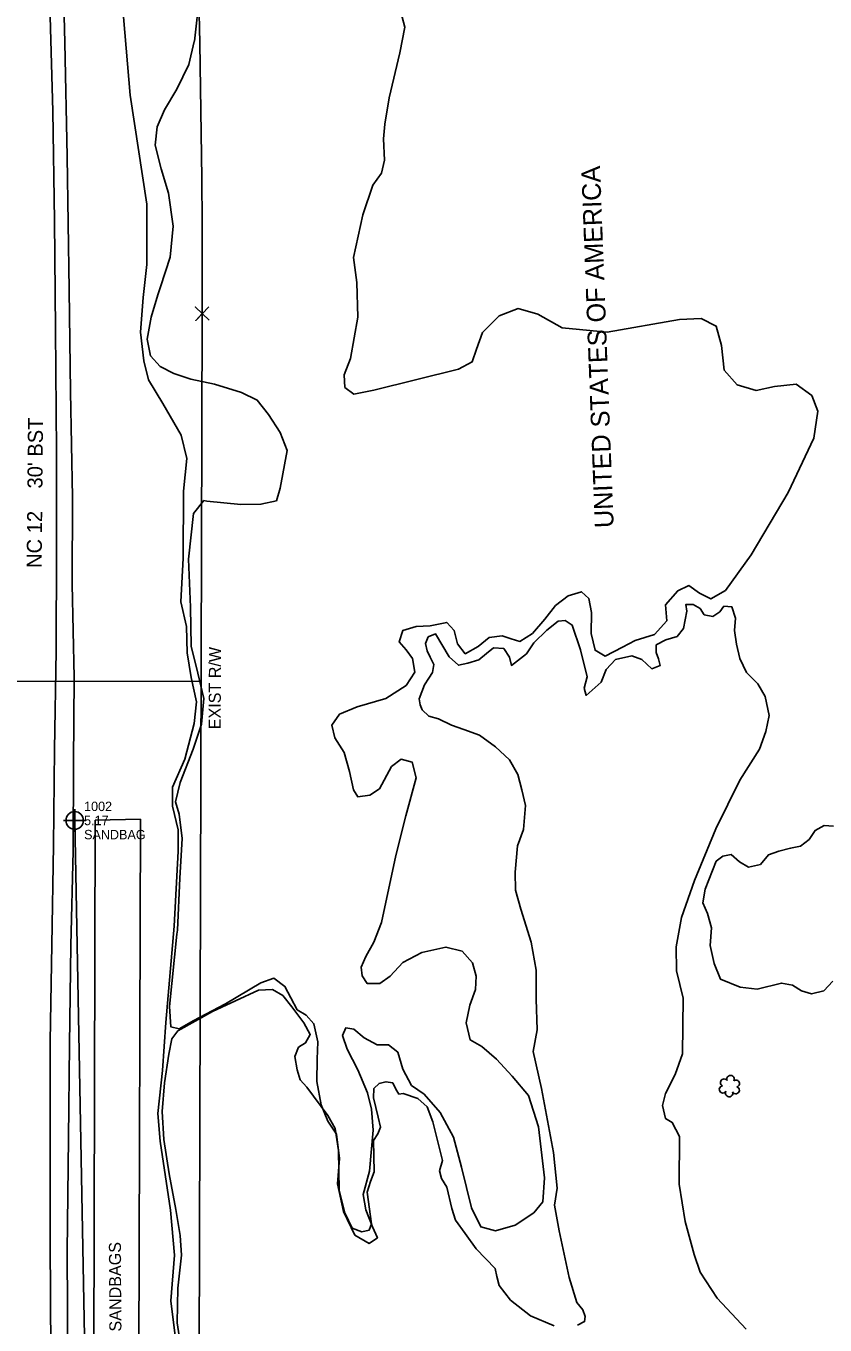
# Model space of a CAD drawing. Extents: x 3040896 to 3051146, y 687568 to 732976.
# Drawn here: x 3043873.4 to 3044085.7, y 723054.7 to 723399.7 of the extents above; entities that cross this region are included whole.
import ezdxf

# ---------------------------------------------------------------- set-up
doc = ezdxf.new("R2010")
doc.units = 0
for name, color, linetype in [('Exist Hydro Stream or Body of Water', 7, 'Continuous'), ('Exist Other Culture Area Outline', 7, 'Continuous'), ('Exist Other Culture Area Outline Cogo Point CELL', 7, 'Continuous'), ('Exist Other Culture Area Outline Text', 7, 'Continuous'), ('Exist Property Corner CELL', 7, 'Continuous'), ('Exist Property Owner Text', 7, 'Continuous'), ('Exist Right of Way Line', 7, 'Continuous'), ('Exist Right of Way Line Text', 7, 'Continuous'), ('Exist Right of Way Width CELL', 7, 'Continuous'), ('Exist Roads EOP', 7, 'Continuous'), ('Exist Roads EOP Text', 7, 'Continuous'), ('Exist Roads EOT', 7, 'Continuous'), ('Exist Vegetation Hedge Row', 7, 'Continuous'), ('Exist Vegetation Shrub CELL', 7, 'Continuous'), ('Scratch_Level_0', 7, 'Continuous')]:
    doc.layers.add(name, color=color, linetype=linetype)

# ---------------------------------------------------------------- blocks, each defined once
blk = doc.blocks.new('EXIST OTHER CULTURE AREA OUTLINE COGO POINT')
at = {"layer": 'Exist Other Culture Area Outline Cogo Point CELL'}
blk.add_lwpolyline([(0, 0.06), (0, -0.06), (0, 0), (0.06, 0), (-0.06, 0)], dxfattribs=at)
blk.add_circle((0, 0), 0.0469, dxfattribs=at)

msp = doc.modelspace()

# ---------------------------------------------------------------- linework, layer by layer
at = {"layer": 'Exist Hydro Stream or Body of Water'}
for points in [[(3044064.72, 723053.64), (3044057.04, 723061.88), (3044052.51, 723068.78), (3044050.95, 723073.43), (3044048.51, 723082.2), (3044046.96, 723092.12), (3044047.06, 723104.73), (3044045.1, 723108.51), (3044043.32, 723109.53), (3044042.53, 723112.99), (3044043.27, 723116.22), (3044045.88, 723121.25), (3044047.83, 723126.73), (3044047.99, 723141.54), (3044046.26, 723148.8), (3044046.14, 723155.15), (3044047.6, 723162.93), (3044051.04, 723172.71), (3044056.67, 723186.44), (3044063.05, 723199.43), (3044068.26, 723207.64), (3044069.99, 723212.33), (3044070.82, 723216.54), (3044069.83, 723221.59), (3044067.83, 723225.01), (3044064.86, 723228), (3044063.06, 723231.69), (3044062.13, 723235.47), (3044061.68, 723239.11), (3044061.9, 723242.44), (3044060.92, 723245.45), (3044058.81, 723245.57), (3044057.74, 723244.06), (3044055.91, 723242.84), (3044053.61, 723243.28), (3044052.49, 723244.95), (3044050.64, 723246.02), (3044048.75, 723246.05), (3044048.97, 723244.29), (3044048.06, 723239.69), (3044046.4, 723237.51), (3044043.37, 723236.68), (3044040.84, 723235.3), (3044040.87, 723233.28), (3044041.45, 723231.62), (3044041.88, 723229.83), (3044039.65, 723228.98), (3044037.02, 723231.43), (3044034.37, 723232.43), (3044030.03, 723231.4), (3044027.51, 723228.78), (3044026.26, 723225.43), (3044022.25, 723221.89), (3044021.74, 723223.78), (3044022.47, 723226.87), (3044020.75, 723234.02), (3044018.55, 723240.56), (3044016.69, 723241.83), (3044014.8, 723241.62), (3044011.75, 723239.21), (3044008.34, 723235.87), (3044006.37, 723232.97), (3044002.37, 723229.85), (3044001.89, 723232.03), (3044000.32, 723234.33), (3043997.63, 723234.51), (3043995.72, 723233.01), (3043993.69, 723231.36), (3043990.83, 723230.5), (3043988.33, 723229.89), (3043985.86, 723232.18), (3043982.24, 723238.22), (3043980.29, 723237.43), (3043979.57, 723235.67), (3043980.02, 723233.73), (3043980.83, 723232.08), (3043981.78, 723230.08), (3043981.4, 723227.98), (3043980.44, 723226.46), (3043979.25, 723224.72), (3043977.84, 723220.98), (3043978.13, 723219.42), (3043978.64, 723218.07), (3043980.46, 723216.41), (3043983.01, 723215.64), (3043986.45, 723213.96), (3043989.7, 723212.82), (3043993.91, 723211.33), (3043998.17, 723208.26), (3044001.84, 723204.78), (3044004.06, 723200.88), (3044005.13, 723196.85), (3044006.15, 723192.7), (3044005.58, 723186.27), (3044004.03, 723181.97), (3044003.34, 723174.98), (3044003.46, 723170.14), (3044004.87, 723165.14), (3044007.66, 723156.37), (3044008.98, 723148.96), (3044008.97, 723141.22), (3044009.21, 723133.08), (3044008.11, 723127.33), (3044010.34, 723117.53), (3044013.56, 723100.51), (3044014.55, 723091.01), (3044013.79, 723086.52), (3044015.04, 723079.76), (3044017.75, 723067.34), (3044019.75, 723060.65), (3044021.31, 723058.7), (3044022, 723056.99), (3044021.81, 723055.64), (3044019.9, 723054.69)], [(3044013.77, 723054.46), (3044007.44, 723057.14), (3044002.16, 723061.33), (3043999.11, 723065.23), (3043998.53, 723067.59), (3043998.02, 723069.68), (3043993.02, 723074.93), (3043990.07, 723079.04), (3043987.49, 723082.58), (3043986.58, 723085.69), (3043985.21, 723091.28), (3043983.82, 723093.6), (3043983.24, 723095.69), (3043984.07, 723098.39), (3043981.54, 723108.67), (3043979.96, 723112.67), (3043977.48, 723114.82), (3043973.64, 723116.2), (3043972.47, 723116.01), (3043971.66, 723117.38), (3043970.83, 723118.99), (3043969.05, 723119.3), (3043967.22, 723118.85), (3043965.82, 723117.48), (3043965.69, 723115.08), (3043966.95, 723109.87), (3043967.59, 723107.23), (3043966.9, 723105.46), (3043965.76, 723103.74), (3043965.89, 723095.39), (3043964.94, 723092.86), (3043964.02, 723089.99), (3043965.22, 723081.57), (3043964.59, 723079.91), (3043962.59, 723079.43), (3043960.09, 723080.47), (3043958.08, 723084.46), (3043956.6, 723090.5), (3043956.4, 723101.05), (3043955.53, 723106.87), (3043953.64, 723110.32), (3043948.06, 723117.86), (3043946.25, 723119.84), (3043945.41, 723122.49), (3043944.82, 723125.99), (3043945.81, 723128.49), (3043947.7, 723129.64), (3043948.91, 723131.89), (3043947.2, 723134.99), (3043944.08, 723139.24), (3043941.66, 723142.17), (3043938.88, 723143.79), (3043935.17, 723143.62), (3043922.99, 723137.94), (3043913.75, 723132.81), (3043912.15, 723130.72), (3043911.37, 723126.59), (3043910.17, 723119.01), (3043909.55, 723111.44), (3043909.99, 723103.97), (3043911.47, 723094.85), (3043913.2, 723085.41), (3043914.41, 723078.46), (3043914.75, 723073.25), (3043913.73, 723064.47), (3043913.55, 723055.27), (3043915.87, 723040.31)]]:
    msp.add_lwpolyline(points, dxfattribs=at)
at = {"layer": 'Exist Other Culture Area Outline'}
for p, q in [((3043891.13, 722956.27), (3043891.83, 723188.79)), ((3043891.83, 723188.79), (3043903.83, 723189.02)), ((3043903.13, 722956.24), (3043903.83, 723189.02))]:
    msp.add_line(p, q, dxfattribs=at)
for points in [[(3043894.12, 723463.4), (3043897.24, 723426.09), (3043901.11, 723381.29), (3043905.48, 723352.38), (3043905.51, 723336.36)], [(3043905.51, 723336.36), (3043904.55, 723327.57), (3043903.79, 723318.31), (3043904.68, 723310.78), (3043905.92, 723305.68), (3043909.74, 723299.41), (3043914.6, 723291.03), (3043916.13, 723284.8), (3043915.27, 723276.15), (3043915.14, 723258.3), (3043914.57, 723246.71), (3043916.07, 723240.18), (3043916.27, 723233.23), (3043917.32, 723226.63), (3043918.73, 723220.22), (3043918.09, 723214.48), (3043915.61, 723205.01), (3043912.32, 723197.5), (3043912.29, 723192.47), (3043913.83, 723186.18), (3043913.82, 723180.51), (3043912.79, 723160.65), (3043910.58, 723135.04), (3043909.67, 723122.28), (3043908.44, 723110.88), (3043909.08, 723103.54), (3043911.83, 723085.21), (3043912.89, 723073.26), (3043911.87, 723061.16), (3043914.24, 723041.89)]]:
    msp.add_lwpolyline(points, dxfattribs=at)
at = {"layer": 'Exist Property Corner CELL'}
msp.add_line((3043920.23, 723323.3), (3043920.23, 723323.3), dxfattribs=at)
msp.add_lwpolyline([(3043922.04, 723321.57), (3043918.43, 723325.03), (3043920.23, 723323.3), (3043918.51, 723321.49), (3043921.96, 723325.11)], dxfattribs=at)
at = {"layer": 'Exist Right of Way Line'}
msp.add_line((3043919.13, 722956.19), (3043920.23, 723323.3), dxfattribs=at)
msp.add_arc((3041005.18, 723332.08), 2915.07, 359.82749, 14.86726, dxfattribs=at)
at = {"layer": 'Exist Right of Way Width CELL'}
msp.add_line((3043919.94, 723225.55), (3043869.05, 723225.7), dxfattribs=at)
at = {"layer": 'Exist Roads EOP'}
msp.add_lwpolyline([(3043885.01, 723017.1), (3043884.48, 723043.94), (3043884.37, 723074.22), (3043884.68, 723104.32), (3043884.96, 723129.1), (3043885.3, 723155.53), (3043885.95, 723180.61), (3043886.02, 723204.1), (3043886.18, 723226.69), (3043885.68, 723251.4), (3043885.73, 723274.58), (3043885.24, 723302.5), (3043884.9, 723329.55), (3043884.36, 723364.99), (3043883.69, 723395.29), (3043882.87, 723430.72), (3043882.06, 723464.82)], dxfattribs=at)
at = {"layer": 'Exist Roads EOT'}
msp.add_lwpolyline([(3043878.38, 723458.77), (3043879.01, 723435.58), (3043879.65, 723408.58), (3043880.54, 723377.06), (3043880.95, 723348.02), (3043881.24, 723319.06), (3043881.54, 723286.7), (3043881.51, 723260.57), (3043881.4, 723233.76), (3043881.02, 723207.57), (3043880.75, 723182.03), (3043880.23, 723155.62), (3043879.87, 723130.06), (3043879.8, 723104.1), (3043879.83, 723076.7), (3043880, 723047.37), (3043880.39, 723016.96)], dxfattribs=at)
at = {"layer": 'Exist Vegetation Hedge Row'}
for points in [[(3043918.16, 723395.59), (3043919.47, 723407.76)], [(3043972.45, 723405.32), (3043974.05, 723399.33), (3043972.72, 723392.52), (3043969.92, 723380.57), (3043968.72, 723373.6)], [(3043920.64, 723273.69), (3043921.45, 723273.52), (3043930.46, 723272.59), (3043935.81, 723272.66), (3043939.92, 723273.6), (3043940.93, 723276.96), (3043942.81, 723286.91), (3043940.93, 723291.72), (3043937.85, 723296.51), (3043934.86, 723300.28), (3043930.63, 723302.34), (3043923.48, 723304.58), (3043917.24, 723305.9), (3043912.69, 723307.38), (3043909.09, 723309.21), (3043906.46, 723312.11), (3043905.58, 723316.52), (3043906.62, 723322.36), (3043908.42, 723328.27), (3043909.17, 723330.43), (3043911.68, 723338.31), (3043912.53, 723346.54), (3043911.23, 723355.25), (3043909.29, 723361.73), (3043907.73, 723368), (3043908.22, 723372.91), (3043910.19, 723377.37), (3043913.48, 723382.88), (3043916.65, 723389.42), (3043918.05, 723395.57)], [(3043968.72, 723373.6), (3043968.35, 723369.67), (3043968.67, 723364.04), (3043967.83, 723360.55), (3043965.52, 723357.4), (3043962.9, 723349.53), (3043960.42, 723338.15), (3043961.27, 723331.52), (3043961.6, 723322.37), (3043959.63, 723311.35), (3043957.91, 723307.04), (3043958.16, 723303.69), (3043960.5, 723301.89), (3043965.82, 723302.94), (3043988.29, 723308.56), (3043991.91, 723310.46), (3043993.1, 723313.83), (3043994.66, 723318.23), (3043999.1, 723322.72), (3044004.16, 723324.63), (3044009.43, 723323.12), (3044015.88, 723319.47), (3044027.78, 723318.37), (3044047.06, 723321.76), (3044052.78, 723321.99), (3044056.76, 723319.99), (3044058.19, 723314.78), (3044058.93, 723308.3), (3044062.38, 723304.4), (3044067.41, 723302.89), (3044072.31, 723303.92), (3044078.03, 723304.58), (3044082.17, 723301.5), (3044083.76, 723297.39), (3044082.68, 723290.2), (3044075.86, 723275.78), (3044066.11, 723259.25), (3044059.24, 723249.76), (3044055.36, 723247.5), (3044052.34, 723249.09), (3044049.48, 723251.05), (3044046.58, 723249.64), (3044043.27, 723245.91), (3044043.67, 723241.74), (3044040.41, 723238.06), (3044035.22, 723236.49), (3044031.9, 723234.74), (3044027.3, 723232.33), (3044024.62, 723233.87), (3044023.53, 723238.33), (3044023.65, 723243.88), (3044022.9, 723247.65), (3044020.97, 723249.42), (3044017.44, 723248.32), (3044014.09, 723245.78), (3044011.23, 723242.1), (3044007.95, 723238.34), (3044004.57, 723236.25), (3044002.27, 723236.92), (3043999.91, 723237.72), (3043996.5, 723237.26), (3043993.51, 723234.87), (3043990.1, 723232.98), (3043988.01, 723235.6), (3043987.14, 723239.09), (3043985.2, 723241.29), (3043980.82, 723240.4), (3043977.08, 723240.18), (3043973.51, 723239.16), (3043972.54, 723236.1), (3043974.44, 723234.01), (3043976.08, 723231.69), (3043976.72, 723228.11), (3043974.4, 723224.5), (3043969.04, 723221.05), (3043961.42, 723218.82), (3043956.7, 723216.88), (3043954.62, 723213.96), (3043955.46, 723210.67), (3043957.91, 723206.7), (3043959.32, 723201.69), (3043960.45, 723196.8), (3043961.56, 723195), (3043964.75, 723195.37), (3043967.33, 723197.13), (3043970.5, 723202.98), (3043973.05, 723204.93), (3043975.99, 723204.2), (3043977.09, 723200.05), (3043974.28, 723189.94), (3043971.67, 723179.37)], [(3043913.64, 723159.54), (3043914.26, 723173.39), (3043914.9, 723183.89), (3043914.07, 723190.34), (3043913.09, 723193.61), (3043914.36, 723198.78), (3043917.8, 723207.58), (3043920.08, 723214.26), (3043920.68, 723221.12), (3043919.04, 723227.79), (3043917.28, 723234.99), (3043917.11, 723245.36), (3043916.59, 723258.08), (3043917.92, 723270.17), (3043920.64, 723273.69)], [(3044087.78, 723146.03), (3044085.35, 723143.49), (3044082.08, 723142.64), (3044079.44, 723143.41), (3044077.08, 723144.97), (3044074.1, 723145.51), (3044067.65, 723143.89), (3044063.19, 723144.41), (3044057.89, 723146.56), (3044056.25, 723150.68), (3044055.2, 723155.51), (3044055.5, 723160.15), (3044054.43, 723164.01), (3044053.27, 723166.86), (3044053.84, 723170.44), (3044056.81, 723177.87), (3044058.51, 723179.23), (3044060.8, 723179.64), (3044062.93, 723177.74), (3044065.34, 723176.25), (3044068.52, 723177), (3044070.65, 723179.57), (3044073.41, 723180.58), (3044076.56, 723181.29), (3044079.15, 723181.89), (3044081.47, 723183.63), (3044083.06, 723186.04), (3044085.45, 723187.37), (3044087.95, 723187.17)], [(3043971.67, 723179.37), (3043967.82, 723161.62), (3043965.86, 723156.36), (3043963.66, 723152.58), (3043962.5, 723149.73), (3043962.75, 723147.39), (3043964.02, 723145.44), (3043967.43, 723145.37), (3043970.19, 723147.38), (3043973.52, 723151.01), (3043978.59, 723153.61), (3043984.99, 723155.06), (3043989.31, 723153.97), (3043992.04, 723150.91), (3043993.03, 723147.3), (3043992.85, 723143.76), (3043991.29, 723139.6), (3043990.34, 723134.91), (3043991.42, 723130.4), (3043994.55, 723128.63), (3043998.41, 723125.26), (3044002.57, 723120.79), (3044006.92, 723115.68), (3044009.55, 723107.36), (3044011.18, 723093.81), (3044010.71, 723087.39), (3044008.34, 723084.51), (3044003.34, 723081.23), (3043998.12, 723079.7), (3043994.24, 723080.74), (3043991.77, 723085.85), (3043989.07, 723096.64), (3043986.97, 723104.57), (3043983.44, 723111.17), (3043979.17, 723115.98), (3043975.86, 723118.33), (3043973.52, 723122.63), (3043972.17, 723127.12), (3043969.7, 723129.1), (3043966.68, 723129.09), (3043963.28, 723130.96), (3043960.48, 723133.24), (3043958.38, 723133.59), (3043957.54, 723131.6), (3043958.73, 723127.94), (3043961.55, 723122.45), (3043964.1, 723116.4), (3043965.19, 723112.04), (3043965.64, 723106.46), (3043964.7, 723095.56), (3043963.03, 723089.35), (3043963.72, 723085.26), (3043965.51, 723080.76), (3043966.79, 723077.88), (3043964.6, 723076.37), (3043960.79, 723078.61), (3043957.75, 723084.82), (3043956.14, 723092.21), (3043956.68, 723098.89), (3043955.89, 723105.38), (3043953.63, 723108.84), (3043951.82, 723113.16), (3043950.64, 723119.34), (3043950.79, 723125.32), (3043950.91, 723129.88), (3043949.92, 723134.69), (3043947.83, 723136.96), (3043945.43, 723138.42), (3043943.75, 723141.59), (3043942.18, 723144.61), (3043939.28, 723146.82), (3043935.77, 723145.59), (3043926.42, 723140.01), (3043917.84, 723135.52), (3043914.06, 723133.33), (3043911.86, 723133.9), (3043911.51, 723139.28), (3043913.51, 723158.47), (3043913.64, 723159.54)]]:
    msp.add_lwpolyline(points, dxfattribs=at)
at = {"layer": 'Exist Vegetation Shrub CELL'}
msp.add_line((3044060.36, 723117.97), (3044060.36, 723117.97), dxfattribs=at)
for centre, radius, start, end in [((3044060.59, 723120.01), 0.99, 334.8391, 200.4717), ((3044058.56, 723117.27), 0.955, 95.1099, 327.9534), ((3044058.88, 723119.1), 0.968, 35.8908, 245.4216), ((3044062, 723117.04), 0.937, 204.9913, 73.4601), ((3044062.03, 723118.84), 0.929, 284.4567, 126.0861), ((3044060.23, 723116.29), 0.984, 151.2797, 21.387)]:
    msp.add_arc(centre, radius, start, end, dxfattribs=at)
at = {"layer": 'Scratch_Level_0'}
msp.add_line((3043886.34, 723188.69), (3043891.95, 722892.22), dxfattribs=at)

# ---------------------------------------------------------------- block references
at = {"layer": 'Scratch_Level_0', "xscale": 50, "yscale": 50}
msp.add_blockref('EXIST OTHER CULTURE AREA OUTLINE COGO POINT', (3043886.34, 723188.69), dxfattribs=at)

# ---------------------------------------------------------------- texts
at = {"layer": 'Exist Other Culture Area Outline Text'}
msp.add_text('2 ROWS OF SANDBAGS', height=3.2, rotation=90.314, dxfattribs=at).set_placement((3043898.9, 723027.78))
at = {"layer": 'Exist Property Owner Text'}
msp.add_text(' UNITED STATES OF AMERICA', height=5.0005, rotation=92.18, dxfattribs=at).set_placement((3044029.63, 723264.59))
at = {"layer": 'Exist Right of Way Line Text'}
msp.add_text('EXIST R/W', height=3.2, rotation=89.8275, dxfattribs=at).set_placement((3043925.14, 723212.9))
at = {"layer": 'Exist Roads EOP Text'}
msp.add_text("NC 12    30' BST", height=4, rotation=89.4692, dxfattribs=at).set_placement((3043877.58, 723255.71))
at = {"layer": 'Scratch_Level_0'}
for s, p in [('1002', (3043888.84, 723191.19)), ('5.17', (3043888.84, 723187.44)), ('SANDBAG', (3043888.84, 723183.69))]:
    msp.add_text(s, height=2.5, dxfattribs=at).set_placement(p)

doc.saveas('drawing.dxf')
